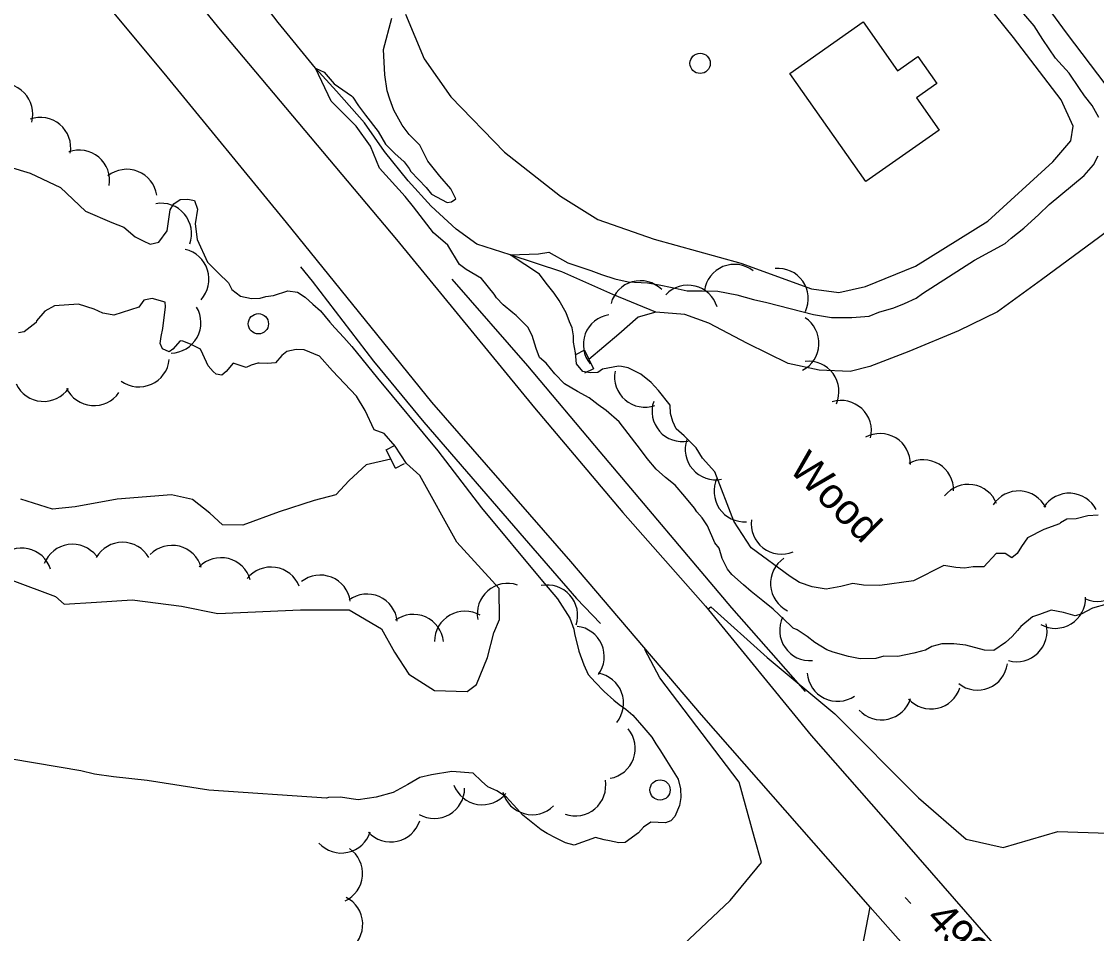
# Model space of a CAD drawing. Extents: x 642515 to 647219, y 6080136 to 6084356.
# Drawn here: x 643854.1 to 643960.3, y 6081186.1 to 6081276.2 of the extents above; entities that cross this region are included whole.
import ezdxf

# ---------------------------------------------------------------- set-up
doc = ezdxf.new("R2010")
doc.units = 0
for name, color, linetype in [('Level 19', 7, 'Continuous'), ('Level 2', 7, 'Continuous'), ('Level 21', 7, 'Continuous'), ('Level 26', 7, 'Continuous'), ('Level 3', 7, 'Continuous'), ('Level 31', 7, 'Continuous'), ('Level 36', 7, 'Continuous'), ('Level 4', 7, 'Continuous'), ('Level 44', 7, 'Continuous')]:
    doc.layers.add(name, color=color, linetype=linetype)

msp = doc.modelspace()

# ---------------------------------------------------------------- linework, layer by layer
at = {"layer": 'Level 19'}
for points in [[(643892.05, 6081276.94), (643893.91, 6081272.52), (643896.53, 6081268.79), (643901.83, 6081263.31), (643907.39, 6081258.98), (643911.08, 6081256.65), (643916.64, 6081254.72), (643925.21, 6081252.35), (643932.17, 6081249.8), (643934.89, 6081249.45), (643937.51, 6081250.03), (643942.45, 6081252.05), (643949.6, 6081256.51), (643956.01, 6081262.37), (643957.8, 6081264.42), (643958.03, 6081265.88), (643956.85, 6081268.5), (643952.14, 6081274.66), (643945.7, 6081282.65)], [(643936.66, 6081181.89), (643937.99, 6081188.72)]]:
    msp.add_lwpolyline(points, dxfattribs=at)
at = {"layer": 'Level 2'}
for points in [[(643900.83, 6081249.28), (643899.56, 6081250.85), (643898.05, 6081251.71), (643897.38, 6081252.23), (643896.24, 6081254.12), (643894.83, 6081255.35), (643892.85, 6081257.91), (643892.02, 6081258.94), (643889.5, 6081261.75), (643888.59, 6081263.9), (643887.17, 6081265.89), (643884.72, 6081268.34), (643883.15, 6081271.61), (643884.02, 6081271.23), (643885.02, 6081270.05), (643886.71, 6081268.87), (643886.84, 6081268.76), (643887.42, 6081267.88), (643888.12, 6081266.96), (643889.36, 6081265.35), (643890.08, 6081264.12), (643890.99, 6081263.17), (643891.93, 6081262.35), (643892.42, 6081261.7), (643892.6, 6081261.39), (643893.33, 6081260.6), (643894.11, 6081259.84), (643894.64, 6081259.15), (643896.18, 6081258.33), (643896.61, 6081258.4), (643897.03, 6081258.71), (643896.53, 6081259.68), (643895.44, 6081260.94), (643894.25, 6081262.42), (643893.46, 6081264.02), (643892.43, 6081265.07), (643891.72, 6081265.99), (643890.9, 6081267.46), (643890.5, 6081268.56), (643890.24, 6081269.39), (643890.02, 6081270.94), (643889.89, 6081273.46), (643890.72, 6081276.57)], [(643960.58, 6081266.73), (643959.9, 6081267.94), (643959.15, 6081268.89), (643958.65, 6081269.62), (643957.63, 6081271.12), (643956.28, 6081272.6), (643955.03, 6081274.45), (643954.17, 6081275.8), (643953.17, 6081276.98)], [(643850.78, 6081262.49), (643854.96, 6081261.24), (643857.95, 6081259.83), (643860.44, 6081257.5), (643863.04, 6081256.35), (643864.24, 6081255.91), (643865.35, 6081254.94), (643866.13, 6081254.55), (643866.84, 6081254.23), (643867.67, 6081254.41), (643868.51, 6081255.55), (643868.81, 6081257.62), (643869.18, 6081258.21), (643869.79, 6081258.65), (643870.55, 6081258.66), (643871.2, 6081258.54), (643871.5, 6081257.68), (643871.28, 6081256.22), (643871.46, 6081254.7), (643872.5, 6081252.44), (643873.58, 6081251.35), (643874.56, 6081250.41), (643874.89, 6081249.75), (643875.74, 6081249.08), (643876.84, 6081248.87), (643877.68, 6081248.89), (643878.27, 6081249.05), (643879.03, 6081249.14), (643880.44, 6081249.63), (643881.37, 6081249.49), (643882.13, 6081248.98), (643882.89, 6081248.31), (643883.66, 6081247.64), (643884.58, 6081246.53), (643885.06, 6081245.96), (643885.97, 6081245.02), (643886.75, 6081244.11), (643889.29, 6081240.98), (643895.24, 6081233.82), (643899.56, 6081228.16), (643905.59, 6081220.93), (643907.08, 6081219.18), (643908.29, 6081217.29), (643908.69, 6081216.19), (643908.76, 6081215.75), (643909.2, 6081214.01), (643909.69, 6081212.68), (643910.12, 6081211.7), (643910.81, 6081210.95), (643911.68, 6081210.04), (643912.66, 6081209.18)], [(643911.53, 6081241.89), (643911.08, 6081241.54), (643910.31, 6081241.53), (643909.58, 6081241.64), (643908.97, 6081242.4), (643908.85, 6081243.48), (643908.66, 6081244.55), (643908.66, 6081245.16), (643908.52, 6081245.95), (643908.28, 6081246.54), (643907.94, 6081247.44), (643907.25, 6081248.65), (643906.76, 6081249.38), (643905.97, 6081250.37), (643905.31, 6081251.25), (643902.39, 6081253.17), (643905.2, 6081253.28), (643906.23, 6081253.43), (643908.11, 6081252.38), (643910.38, 6081251.61), (643911.41, 6081251.24), (643912.76, 6081250.8), (643914.07, 6081250.49), (643915.96, 6081250.41), (643917.14, 6081250.21), (643918.41, 6081249.93), (643919.88, 6081249.63), (643921.36, 6081249.6), (643922.93, 6081249.59), (643924.81, 6081249.23), (643926.45, 6081248.77), (643927.75, 6081248.46), (643932.38, 6081247.28), (643934.16, 6081246.99), (643936.17, 6081246.97), (643937.89, 6081247.12), (643938.83, 6081247.5), (643940.33, 6081247.93), (643941.38, 6081248.36), (643942.51, 6081248.88), (643943.16, 6081249.36), (643948.29, 6081252.64), (643951.31, 6081254.29), (643951.91, 6081254.81), (643953.17, 6081255.82), (643954.65, 6081257.17), (643955.66, 6081258.16), (643959.13, 6081261), (643960.06, 6081262.07), (643960.52, 6081262.95)], [(643893.48, 6081231.38), (643892.15, 6081232.54), (643891.03, 6081234.28), (643889.94, 6081235.53), (643888.95, 6081235.87), (643888.06, 6081237.78), (643887.2, 6081239.21), (643884.85, 6081241.71), (643883.55, 6081243.16), (643882.06, 6081243.78), (643881.25, 6081243.81), (643880.34, 6081243.63), (643879.85, 6081243.23), (643879.21, 6081242.51), (643878.41, 6081242.45), (643877.61, 6081242.48), (643877.45, 6081242.47), (643876.82, 6081242.27), (643876.31, 6081242.03), (643875.03, 6081242.47), (643874.33, 6081241.66), (643873.91, 6081241.27), (643873.34, 6081241.39), (643873.04, 6081241.65), (643872.56, 6081242.22), (643872.04, 6081243.36), (643871.8, 6081243.86), (643870.8, 6081244.36), (643870.06, 6081244.63), (643869.78, 6081244.66), (643869.07, 6081243.84), (643868.69, 6081243.58), (643868.06, 6081243.9), (643867.83, 6081244.41), (643867.9, 6081245.09), (643868.09, 6081245.91), (643868.34, 6081248.02), (643868.31, 6081248.5), (643867.04, 6081248.86), (643866.21, 6081248.68), (643865.69, 6081248.01), (643863.25, 6081247.2), (643862.36, 6081247.38), (643862.16, 6081247.41), (643861.29, 6081247.79), (643859.76, 6081248.3), (643857.36, 6081248.14), (643856.43, 6081247.59), (643855.61, 6081246.65), (643855.55, 6081246.49)], [(643944.06, 6081214.47), (643943.45, 6081214.1), (643943.05, 6081214), (643942.3, 6081213.83), (643940.72, 6081213.48), (643939.31, 6081213.51), (643938.52, 6081213.29), (643937, 6081213.27), (643935.82, 6081213.48), (643934.31, 6081213.9), (643933.69, 6081214.14), (643932.52, 6081214.86), (643931.76, 6081215.46), (643930.75, 6081216.11), (643930.37, 6081216.29), (643930.12, 6081216.51), (643928.4, 6081218.17), (643927.38, 6081218.98), (643926.23, 6081219.91), (643925.46, 6081220.58), (643924.31, 6081221.59), (643923.87, 6081222.13), (643923.36, 6081223.18), (643923.05, 6081224.2), (643922.61, 6081224.73), (643921.9, 6081226.41), (643921.36, 6081227.18), (643920.84, 6081227.79), (643920.61, 6081228.14), (643919.65, 6081229.28), (643918.69, 6081230.42), (643917.76, 6081231.16), (643916.82, 6081231.98), (643915.94, 6081233.05), (643915.28, 6081233.93), (643913.17, 6081236.68), (643911.89, 6081237.8), (643911.09, 6081238.35), (643910.2, 6081239.06), (643909.07, 6081239.67), (643907.77, 6081240.42), (643906.82, 6081241.4), (643905.95, 6081242.47), (643905.31, 6081243.03), (643904.97, 6081243.93), (643904.56, 6081245.19), (643904.14, 6081246.01), (643902.98, 6081247.18), (643902.68, 6081247.44), (643901.7, 6081248.22), (643901.05, 6081248.94), (643900.83, 6081249.28)], [(643855.55, 6081246.49), (643854.36, 6081245.56), (643853.81, 6081245.45)], [(643960.51, 6081227.44), (643959.47, 6081227.37), (643958.33, 6081227.09), (643957.4, 6081227.07), (643956.79, 6081226.7), (643956.67, 6081226.58), (643955.14, 6081226.03), (643953.51, 6081225.2), (643952.93, 6081224.36), (643952.49, 6081223.68), (643951.96, 6081223.24), (643951.33, 6081223.65), (643950.44, 6081223.67), (643949.21, 6081222.34), (643948.16, 6081222.35), (643947.29, 6081222.21), (643946.44, 6081222.27), (643945.26, 6081222.48), (643942.27, 6081220.95), (643938.92, 6081220.49), (643937.31, 6081220.54), (643936.26, 6081220.71), (643935.07, 6081220.39), (643933.64, 6081220.14), (643932.26, 6081220.37), (643930.98, 6081220.8), (643930.06, 6081221.39), (643926.21, 6081224.23), (643924.5, 6081226.85), (643922.64, 6081231.72), (643921.42, 6081233.09), (643920.79, 6081234.09), (643919.58, 6081235.3), (643918.81, 6081235.97), (643918.48, 6081236.72), (643918.26, 6081237.51), (643918.21, 6081238.31), (643917.06, 6081239.76), (643916.33, 6081240.56), (643915.31, 6081241.37), (643914.06, 6081242.02), (643913.41, 6081242.13), (643913.12, 6081242.16), (643912.05, 6081241.96), (643911.53, 6081241.89)], [(643853.17, 6081221.04), (643857.47, 6081219.4), (643858.32, 6081218.65), (643861.52, 6081218.86), (643865.04, 6081219.1), (643869.91, 6081218.45), (643873.5, 6081217.73), (643881.67, 6081218.11), (643886.5, 6081218.11), (643889.68, 6081216.23), (643890.97, 6081213.9), (643892.4, 6081211.74), (643894.92, 6081210.13), (643898.15, 6081210.03), (643899.06, 6081210.73), (643900.17, 6081213.38), (643900.8, 6081215.84), (643901.36, 6081217.16), (643901.31, 6081220.22), (643897.14, 6081224.77), (643893.48, 6081231.38)], [(643921.92, 6081218.18), (643922.24, 6081218.39), (643927.79, 6081213.38), (643934.5, 6081207.81), (643942.76, 6081199.53), (643947.45, 6081195.43), (643951.11, 6081194.63), (643956.53, 6081196.2), (643961.51, 6081196.05), (643966.9, 6081194.64), (643972.13, 6081194.26), (643975.16, 6081192.22), (643978.84, 6081188.69), (643980.92, 6081184.18), (643980.7, 6081181.51), (643981.15, 6081181.03)], [(643961.35, 6081218.67), (643959.93, 6081218.25), (643958.81, 6081217.66), (643958.22, 6081217.5), (643957.07, 6081217.82), (643955.85, 6081218.06), (643954.72, 6081217.63), (643954.01, 6081217.42), (643952.87, 6081216.46), (643952.54, 6081216.07), (643952.02, 6081215.48), (643951.34, 6081214.87), (643950.19, 6081214.07), (643949.26, 6081214.13), (643947.42, 6081214.61), (643946.25, 6081214.73), (643945.05, 6081214.73), (643944.06, 6081214.47)], [(643918.95, 6081184.47), (643924.14, 6081189.39), (643927.25, 6081193.13), (643926.53, 6081195.56), (643925.03, 6081201.08), (643917.19, 6081211.39), (643915.72, 6081214.19), (643915.78, 6081214.23)], [(643912.66, 6081209.18), (643913.17, 6081208.73), (643913.84, 6081208.29), (643914.53, 6081207.7), (643915.62, 6081206.44), (643916.4, 6081205.53), (643916.81, 6081204.87), (643917.26, 6081204.18), (643917.84, 6081203.22), (643919.01, 6081201.36), (643919.24, 6081200.41), (643919.26, 6081199.57), (643919.15, 6081198.76), (643918.66, 6081197.68), (643918.29, 6081197.26), (643917.74, 6081197.06), (643917.02, 6081197.09), (643916.29, 6081197.12), (643915.56, 6081196.63), (643915.08, 6081196.08), (643913.78, 6081195.11), (643913.14, 6081195.07), (643912.21, 6081195.28), (643911.68, 6081195.37), (643910.82, 6081195.59), (643908.74, 6081194.85), (643907.88, 6081195.08), (643906.93, 6081195.54), (643906.06, 6081196), (643905.47, 6081196.36), (643903.64, 6081197.81), (643902.73, 6081198.83), (643901.99, 6081199.63), (643901.07, 6081200.21), (643900.2, 6081200.6), (643899.56, 6081201.16), (643898.75, 6081201.95), (643896.65, 6081202.13), (643894.62, 6081201.79), (643893.48, 6081201.52), (643892.28, 6081200.83), (643890.85, 6081200.05), (643889.15, 6081199.58), (643887.37, 6081199.34), (643886.68, 6081199.42), (643885.62, 6081199.59), (643884.46, 6081199.55), (643884.26, 6081199.5), (643872.61, 6081200.29), (643866.52, 6081201.25), (643863.21, 6081201.59), (643861.34, 6081201.87), (643859.96, 6081202.18), (643850.78, 6081203.74)]]:
    msp.add_lwpolyline(points, dxfattribs=at)
at = {"layer": 'Level 21'}
for points in [[(643710.85, 6081468.38), (643723.53, 6081454.33), (643735.64, 6081439.72), (643751.35, 6081422.26), (643769.04, 6081401.11), (643783.4, 6081383.39), (643791.16, 6081374.34), (643799, 6081365.25), (643801.26, 6081362.62), (643816.34, 6081344.81), (643829.27, 6081329.79), (643842.86, 6081313.21), (643858.8, 6081293.83), (643873.57, 6081275.61), (643891.18, 6081254.68), (643904.82, 6081238.06), (643913.54, 6081227.71), (643921.7, 6081218.45), (643932.14, 6081205.69), (643940.43, 6081196.24), (643952.1, 6081182.86)], [(643941.23, 6081185.04), (643937.99, 6081188.72), (643935.24, 6081191.85), (643921.32, 6081207.73), (643908.39, 6081222.89), (643894.66, 6081238.61), (643880.31, 6081256.38), (643868.21, 6081271.13), (643854.47, 6081287.61), (643839.92, 6081304.88), (643823.99, 6081324.03), (643809.59, 6081340.79), (643796.38, 6081356.43), (643779.35, 6081376.41), (643766.07, 6081391.13), (643750.34, 6081409.52), (643735.98, 6081426.55), (643717.32, 6081448.93), (643710.57, 6081456.98)], [(643881.68, 6081251.99), (643882.85, 6081250.58), (643888.88, 6081242.66), (643893.86, 6081236.65), (643903.77, 6081225.17), (643908.95, 6081219.21), (643911.32, 6081216.75)], [(643931.57, 6081210.02), (643924.29, 6081218.28), (643911.31, 6081233.71), (643904.13, 6081242.19), (643896.66, 6081250.77)]]:
    msp.add_lwpolyline(points, dxfattribs=at)
at = {"layer": 'Level 26'}
for p, q in [((643909.75, 6081243.74), (643908.85, 6081243.28)), ((643909.75, 6081243.74), (643910.65, 6081241.92)), ((643910.65, 6081241.92), (643909.75, 6081241.48)), ((643890.16, 6081233.9), (643891.04, 6081234.36)), ((643891.08, 6081232.1), (643890.16, 6081233.9)), ((643891.08, 6081232.1), (643891.96, 6081232.56))]:
    msp.add_line(p, q, dxfattribs=at)
at = {"layer": 'Level 3'}
msp.add_line((643941.45, 6081189.67), (643941.99, 6081189.08), dxfattribs=at)
at = {"layer": 'Level 31'}
msp.add_lwpolyline([(643937.56, 6081260.42), (643930.04, 6081271.1), (643937.28, 6081276.19), (643940.68, 6081271.36), (643942.69, 6081272.77), (643944.56, 6081270.1), (643942.54, 6081268.68), (643944.79, 6081265.48), (643937.56, 6081260.42)], dxfattribs=at)
at = {"layer": 'Level 36'}
for centre in [(643921.17, 6081272.09), (643877.52, 6081246.36), (643917.21, 6081200.3)]:
    msp.add_circle(centre, 1, dxfattribs=at)
at = {"layer": 'Level 4'}
for points in [[(643916.79, 6081247.52), (643912.56, 6081249.25), (643907.5, 6081251.5), (643902.39, 6081253.17), (643899.1, 6081254.24), (643897.07, 6081255.72), (643894.59, 6081257.97), (643892.33, 6081260.47), (643889.97, 6081263.37), (643888.01, 6081266.22), (643885.23, 6081269.33), (643883.15, 6081271.61), (643879.48, 6081276.11), (643874.98, 6081282.01), (643869.35, 6081288.75), (643864.84, 6081295.57), (643860.62, 6081300.47), (643855.85, 6081306.39), (643849.45, 6081313.72)], [(643947.77, 6081285.84), (643951.12, 6081282.59), (643954.81, 6081278.61), (643957.34, 6081275.11), (643961.27, 6081269.92), (643964.68, 6081265.88), (643965.87, 6081263.7), (643966.49, 6081262.33), (643966.61, 6081261.08), (643966.88, 6081259.45)], [(643968.47, 6081259.8), (643966.88, 6081259.45), (643965.03, 6081258.19), (643960.68, 6081254.96), (643954.9, 6081250.7), (643950.55, 6081247.54), (643946.72, 6081245.67), (643941.81, 6081243.61), (643937.95, 6081242.15), (643936.01, 6081241.65), (643932.93, 6081241.77), (643929.87, 6081242.42), (643925.86, 6081244.41), (643922.02, 6081246.41), (643919.66, 6081247.27), (643916.79, 6081247.52), (643915.05, 6081247), (643913.14, 6081245.34), (643910.19, 6081242.84)], [(643890.62, 6081233), (643888.16, 6081232.43), (643886.49, 6081230.87), (643885.17, 6081229.45), (643883.03, 6081228.91), (643879.56, 6081227.79), (643875.98, 6081226.47), (643873.96, 6081226.49), (643872.72, 6081227.66), (643871.02, 6081229), (643868.93, 6081229.46), (643863.56, 6081229.03), (643859.42, 6081228.27), (643857.18, 6081228.04), (643854.05, 6081229.04)]]:
    msp.add_lwpolyline(points, dxfattribs=at)
at = {"layer": 'Level 44'}
for centre, start, end in [((643852.23, 6081267.09), 344.4844, 104.4624), ((643855.98, 6081263.75), 349.9687, 109.9466), ((643859.81, 6081260.53), 349.9687, 109.9466), ((643864.52, 6081258.62), 8.6388, 128.6168), ((643867.91, 6081255.27), 340.1128, 100.0907), ((643869.64, 6081250.77), 317.4306, 77.4086), ((643924.57, 6081249.23), 52.3695, 172.3474), ((643928.86, 6081248.84), 335.3108, 95.2887), ((643915.27, 6081247.61), 45.4495, 165.4274), ((643919.97, 6081247.17), 16.5367, 136.5146), ((643868.84, 6081246.47), 270.9483, 30.9262), ((643912.63, 6081244.29), 99.2146, 219.1925), ((643929.92, 6081244.44), 297.1872, 57.1652), ((643865.73, 6081243.13), 233.9926, 353.9706), ((643931.89, 6081239.66), 336.3996, 96.3775), ((643915.71, 6081241.12), 169.3855, 289.3634), ((643856.3, 6081241.69), 205.2325, 325.2104), ((643861.28, 6081241.27), 205.2325, 325.2104), ((643919.42, 6081237.72), 161.0004, 280.9783), ((643935.1, 6081235.78), 346.9963, 106.9742), ((643922.7, 6081233.95), 161.0004, 280.9783), ((643938.95, 6081232.52), 358.7387, 118.7166), ((643943.22, 6081229.92), 358.6145, 118.5924), ((643925.55, 6081229.8), 154.2305, 274.2085), ((643947.68, 6081227.49), 21.4968, 141.4748), ((643952.66, 6081226.85), 27.3565, 147.3344), ((643957.66, 6081226.62), 27.3565, 147.3344), ((643929.22, 6081226.6), 172.2924, 292.2704), ((643854.11, 6081221.21), 17.39, 137.3679), ((643859.15, 6081221.57), 38.1218, 158.0997), ((643864.1, 6081221.77), 30.0213, 149.9993), ((643868.99, 6081221.47), 15.8668, 135.8447), ((643873.83, 6081220.25), 15.8668, 135.8447), ((643931.13, 6081220.7), 123.8829, 243.8609), ((643878.77, 6081219.32), 21.7319, 141.7099), ((643960.46, 6081221.93), 246.2604, 6.2384), ((643883.63, 6081218.53), 8.2845, 128.2625), ((643902.15, 6081217.71), 71.0567, 191.0346), ((643906.07, 6081217.55), 341.7292, 101.7071), ((643888.26, 6081216.66), 6.2877, 126.2657), ((643956.27, 6081219.27), 241.2483, 1.2262), ((643897.92, 6081214.97), 59.8588, 179.8367), ((643892.83, 6081214.65), 6.2877, 126.2657), ((643932.03, 6081216.08), 154.5822, 274.5601), ((643908.7, 6081213.48), 323.668, 83.6459), ((643952.45, 6081215.97), 254.5942, 14.5722), ((643948.57, 6081213.17), 232.0539, 352.0318), ((643910.61, 6081208.88), 320.5888, 80.5668), ((643934.75, 6081212.06), 184.193, 304.1709), ((643943.98, 6081211.31), 222.5277, 342.5057), ((643939.1, 6081210.23), 222.5277, 342.5057), ((643911.76, 6081204.41), 279.9353, 39.9133), ((643908.85, 6081200.74), 249.96, 9.938), ((643894.9, 6081200.48), 240.2778, 0.2557), ((643899.64, 6081201.84), 200.9536, 320.9316), ((643904.57, 6081200.86), 194.8311, 314.8091), ((643890.6, 6081198.16), 222.5075, 342.4854), ((643885.72, 6081197.07), 222.5075, 342.4854), ((643884.81, 6081192.05), 295.1848, 55.1627), ((643884.83, 6081187.02), 303.0303, 63.0082)]:
    msp.add_arc(centre, 3, start, end, dxfattribs=at)

# ---------------------------------------------------------------- texts
at = {"layer": 'Level 3'}
msp.add_text('499,6', height=3, rotation=312.4009, dxfattribs=at).set_placement((643943.36, 6081187.51))
at = {"layer": 'Level 44'}
msp.add_text('Wood', height=3, rotation=315.1749, dxfattribs=at).set_placement((643929.82, 6081231.92))

doc.saveas('drawing.dxf')
